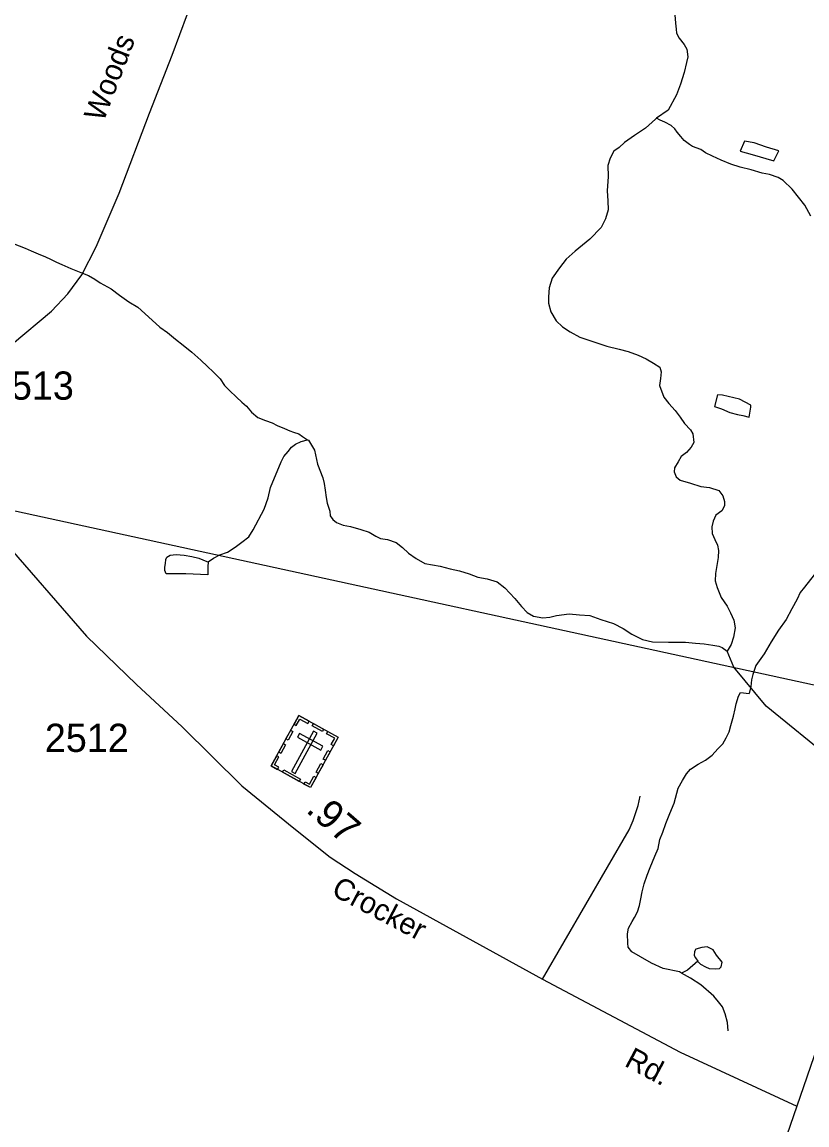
# Model space of a CAD drawing. Extents: x 2082433 to 2279600, y 546599 to 755198.
# Drawn here: x 2215277 to 2218755, y 625167 to 630052 of the extents above; entities that cross this region are included whole.
import ezdxf

# ---------------------------------------------------------------- set-up
doc = ezdxf.new("R2010")
doc.units = 0
for name, color, linetype in [('Exist Boundary Political Fire Districts', 7, 'Continuous'), ('Exist Cultural Cemetery CELL', 7, 'Continuous'), ('Exist Hydrographic Creek Single Shore', 7, 'Continuous'), ('Exist Hydrographic Misc Water Feature', 7, 'Continuous'), ('Exist Road Non-System Type 51', 7, 'Continuous'), ('Exist Road Secondary Mileage Hundredths English Label', 7, 'Continuous'), ('Exist Road Secondary Type 51 Attributed', 7, 'Continuous'), ('Exist Road Secondary Type 51 Label', 7, 'Continuous'), ('Exist Road Secondary Type 51 Number Label', 7, 'Continuous')]:
    doc.layers.add(name, color=color, linetype=linetype)

msp = doc.modelspace()

# ---------------------------------------------------------------- linework, layer by layer
at = {"layer": 'Exist Boundary Political Fire Districts'}
msp.add_lwpolyline([(2214884.8, 627965.6), (2219593.5, 626940.8), (2219626.7, 626936.7), (2219632.8, 626936.2), (2219643.7, 626934.5), (2219798.5, 626917.3), (2219808.6, 626916.2), (2219910.5, 626906.8), (2220269.7, 626883.1), (2220447.5, 626861.9), (2220526.8, 626847.2), (2223987.3, 627242.7)], dxfattribs=at)
at = {"layer": 'Exist Cultural Cemetery CELL'}
for points in [[(2216503.4, 626980), (2216677.8, 626884), (2216555.1, 626660.9), (2216380.7, 626756.9)], [(2216482.5, 626942), (2216492.5, 626936.6), (2216508, 626964.8), (2216543.5, 626945.2), (2216548.9, 626955), (2216503.4, 626980)], [(2216568.3, 626944.3), (2216613.7, 626919.3), (2216608.2, 626909.3), (2216562.8, 626934.3)], [(2216446.8, 626877.1), (2216467.6, 626915), (2216477.6, 626909.5), (2216456.7, 626871.6)], [(2216584.8, 626901.8), (2216568.4, 626910.8), (2216470.7, 626733.1), (2216487.1, 626724.1)], [(2216506.4, 626900.7), (2216497.4, 626884.3), (2216600.5, 626827.6), (2216609.5, 626843.9)], [(2216657, 626846), (2216647.1, 626851.5), (2216662.6, 626879.7), (2216627, 626899.2), (2216632.4, 626909), (2216677.9, 626883.9)], [(2216414.4, 626818.2), (2216435.2, 626856.1), (2216445.2, 626850.6), (2216424.3, 626812.7)], [(2216409.7, 626741), (2216415.2, 626751), (2216395.9, 626761.6), (2216415.4, 626797), (2216405.7, 626802.4), (2216380.7, 626756.9)], [(2216611.8, 626787.5), (2216632.7, 626825.4), (2216642.6, 626819.9), (2216621.8, 626782)], [(2216436.6, 626739.2), (2216510.9, 626698.3), (2216505.4, 626688.3), (2216431.1, 626729.2)], [(2216580, 626729.7), (2216600.9, 626767.7), (2216610.8, 626762.2), (2216590, 626724.2)], [(2216526.1, 626676.9), (2216531.6, 626686.9), (2216550.9, 626676.3), (2216570.4, 626711.8), (2216580.1, 626706.4), (2216555.1, 626660.9)]]:
    msp.add_lwpolyline(points, close=True, dxfattribs=at)
at = {"layer": 'Exist Hydrographic Creek Single Shore'}
for points in [[(2218170.4, 630084.2), (2218172.6, 630046.6), (2218175.1, 630020.3), (2218177.2, 630002.5), (2218189.3, 629980.4), (2218211.4, 629952.8), (2218223.5, 629932.7), (2218228, 629898.7), (2218221.9, 629872.9), (2218210.4, 629828.8), (2218195, 629776.8), (2218177, 629730.4), (2218139.6, 629662.2), (2218087.8, 629625.9)], [(2218087.8, 629625.9), (2218083.7, 629622), (2218040, 629581.6), (2217990.4, 629549.3), (2217946.7, 629519), (2217923.1, 629497), (2217899.1, 629480.8), (2217883.1, 629448.7), (2217873.1, 629416.5), (2217873.7, 629368.6), (2217870.2, 629304.6), (2217872.2, 629260.6), (2217874.5, 629220.9), (2217863.2, 629180.8), (2217843.1, 629142.4), (2217793.7, 629090.3), (2217728.1, 629037.8), (2217688.3, 629001.6), (2217658.6, 628963.5), (2217626.8, 628917.2), (2217612.9, 628875.1), (2217609.6, 628835), (2217609.6, 628807), (2217619.8, 628769), (2217643.8, 628729.3), (2217672.5, 628701.4), (2217706.6, 628679.6), (2217748.6, 628656.3), (2217802.5, 628638.4), (2217868.8, 628617), (2217922.9, 628603.2), (2217963.1, 628593.5), (2218007.2, 628575.9), (2218042.8, 628560.4), (2218075.2, 628540.5), (2218103.3, 628522.8), (2218109.3, 628502.5), (2218105.6, 628472.6), (2218101.9, 628442.8), (2218120.6, 628390.9), (2218142.7, 628362.8), (2218170.6, 628331), (2218192.7, 628301.3), (2218213.2, 628273.5), (2218239.1, 628245.6), (2218249.3, 628227.9), (2218253.6, 628189.9), (2218241.7, 628169.8), (2218221.7, 628145.7), (2218198.3, 628127.3), (2218184.5, 628103.4), (2218168.1, 628077.5), (2218166.5, 628059.1), (2218176.3, 628037.3), (2218192.7, 628023.5), (2218238.9, 628009.6), (2218284.8, 627994.2), (2218323, 627990.5), (2218365.2, 627976.8), (2218383, 627953), (2218389.6, 627928.9), (2218389.6, 627909), (2218377.5, 627886.9), (2218351.9, 627868.5), (2218340, 627840.7), (2218333.8, 627816.5), (2218334.4, 627786.4), (2218346.7, 627760.6), (2218358.6, 627734.9), (2218362.9, 627710.7), (2218361.1, 627680.9), (2218355.6, 627644.9), (2218349.4, 627608.9), (2218348, 627576.7), (2218357.8, 627546.8), (2218374.4, 627502.9), (2218400.9, 627465.3), (2218416.7, 627435.3), (2218430.8, 627403.1), (2218437.2, 627369.4), (2218429.4, 627327.5), (2218419.7, 627295.3), (2218401.9, 627265.2)], [(2218772.6, 629192.8), (2218746.2, 629240.6), (2218717.7, 629276.5), (2218689.6, 629312.4), (2218649.6, 629350.1), (2218627.2, 629364), (2218589.1, 629377.4), (2218557.3, 629383.4), (2218507.5, 629397.1), (2218459.1, 629408.8), (2218417.3, 629422.4), (2218375.2, 629440.1), (2218336.9, 629457.7), (2218305.1, 629473.4), (2218284.4, 629487.5), (2218248.5, 629501), (2218234.6, 629509.2), (2218210.8, 629527), (2218196.2, 629545), (2218180, 629564.9), (2218170, 629578.6), (2218154, 629594.4), (2218126.1, 629608.3), (2218104, 629618.2), (2218087.8, 629625.9)], [(2215238.6, 629070.8), (2215291.1, 629051.1), (2215317.1, 629039.1), (2215349.3, 629025.4), (2215381.3, 629011.6), (2215403, 629001.8), (2215429.3, 628988.1), (2215453.7, 628978.3), (2215493.6, 628960.6), (2215537.3, 628943), (2215571.6, 628928.9), (2215600.1, 628913.2), (2215623.6, 628897.5), (2215672.2, 628869.9), (2215708.5, 628842.1), (2215750.2, 628812.3), (2215790.6, 628788.8), (2215820.7, 628760.7), (2215887.3, 628701.2), (2215921.2, 628677.4), (2215957.5, 628648), (2215991.5, 628620.2), (2216029.9, 628590.4), (2216069.8, 628554.8), (2216098.3, 628527), (2216124.2, 628503.2), (2216154.5, 628471.1), (2216174.8, 628441.6), (2216197, 628419.6), (2216227.3, 628389.9), (2216251.3, 628368), (2216271.2, 628350), (2216293.8, 628324.3), (2216321.6, 628300.7), (2216355.9, 628287), (2216385.8, 628277.2), (2216407.6, 628265), (2216440.2, 628251.5), (2216463.9, 628241.4), (2216479.9, 628235.8), (2216504.1, 628227.7), (2216520.1, 628215.9), (2216542.5, 628202)], [(2216542.5, 628202), (2216546.4, 628200.2), (2216572.6, 628156.1), (2216587, 628094.3), (2216609.3, 628032.5), (2216615.7, 628008.5), (2216620, 627978.6), (2216624.1, 627946.8), (2216629.8, 627920.7), (2216640.5, 627885.1), (2216642.8, 627864.9), (2216654.4, 627848.9), (2216670.8, 627835.1), (2216700.8, 627823.2), (2216732.6, 627817.7), (2216778.7, 627803.8), (2216815, 627792.2), (2216845.1, 627774.3), (2216864.8, 627764.4), (2216897, 627760.8), (2216935.4, 627746.9), (2216963.2, 627725.2), (2216989.5, 627699.4), (2217023.5, 627675.6), (2217061.9, 627654), (2217129.8, 627642.5), (2217173.6, 627630.6), (2217216.3, 627621), (2217258.1, 627607.3), (2217296.3, 627593.5), (2217337.9, 627585.9), (2217382.4, 627571.9), (2217416.2, 627546.2), (2217460.7, 627498.5), (2217490.8, 627463.1), (2217515, 627437.1), (2217542.9, 627421.2), (2217585.4, 627413.5), (2217615.1, 627415.5), (2217645, 627424), (2217700.8, 627430.2), (2217747.2, 627426.9), (2217793.3, 627423.1), (2217841.3, 627405.3), (2217897.3, 627387.6), (2217941.3, 627365.9), (2217979.7, 627340.2), (2218025.8, 627316.7), (2218070.1, 627307.1), (2218142.1, 627305.2), (2218217.3, 627306), (2218261.4, 627300.2), (2218299.6, 627298.5), (2218338.1, 627292.7), (2218364, 627287.1), (2218380, 627281.1), (2218401.9, 627265.2)], [(2218787.2, 627603.6), (2218743.7, 627549.4), (2218725.7, 627525.4), (2218712.1, 627495.3), (2218688.6, 627453.1), (2218662.7, 627405), (2218629.1, 627358.6), (2218595.9, 627306.5), (2218565.7, 627254.2), (2218528.2, 627202.3), (2218514.9, 627162.2), (2218508.7, 627138), (2218507.1, 627108.2), (2218499.1, 627078.1)], [(2218868, 626783), (2218574.9, 627021.8), (2218431.8, 627195.2), (2218401.9, 627265.2)], [(2218199.9, 625838.5), (2218189.9, 625844.4), (2218117.7, 625859.8), (2218065.6, 625883.5), (2218017.4, 625911.1), (2217979.1, 625933.1), (2217963.1, 625955), (2217961, 625972.7), (2217960.4, 626012.9), (2217964.3, 626038.7), (2217980.3, 626068.7), (2217990.4, 626085.1), (2218003.9, 626111), (2218013.7, 626139.1), (2218019.7, 626169.1), (2218025.4, 626199), (2218033.2, 626235.2), (2218047.2, 626273.2), (2218060.5, 626307.3), (2218080.4, 626357.4), (2218096.2, 626391.5), (2218103.7, 626431.8), (2218115.8, 626463.6), (2218129.4, 626501.7), (2218147, 626545.7), (2218166.5, 626591.8), (2218184.3, 626658), (2218203.6, 626692), (2218221.9, 626722.2), (2218239.7, 626742.6), (2218273.5, 626764.6), (2218305.5, 626782.9), (2218335, 626804.8), (2218360.9, 626832.9), (2218382.4, 626855.2), (2218396.6, 626881.5), (2218410.3, 626907.4), (2218417.9, 626935.5), (2218429.6, 626977.5), (2218437.6, 627009.5), (2218441.3, 627031.7), (2218451.1, 627065.5), (2218461, 627081.9), (2218499.1, 627078.1)]]:
    msp.add_lwpolyline(points, dxfattribs=at)
at = {"layer": 'Exist Hydrographic Misc Water Feature'}
for points in [[(2218458.5, 629480.7), (2218512.8, 629465.2), (2218609, 629437.7), (2218630.3, 629482), (2218576.4, 629497.4), (2218520.6, 629517.2), (2218478.6, 629524.7), (2218458.5, 629480.7)], [(2218344.7, 628348.5), (2218376.7, 628338.4), (2218412.8, 628322.8), (2218446.8, 628313.3), (2218470.8, 628309.2), (2218498.7, 628301.3), (2218506.1, 628345.7), (2218506.1, 628355.4), (2218456, 628381.2), (2218380.2, 628398.7), (2218358, 628400.5), (2218344.7, 628348.5)], [(2216102.2, 627661.4), (2216126.2, 627677.6), (2216153.9, 627691.6), (2216187.9, 627704), (2216221.8, 627726), (2216251.3, 627748.3), (2216281.5, 627772.6), (2216301.1, 627802.5), (2216350.6, 627894.8), (2216367.8, 627944.9), (2216377.6, 627990.9), (2216424.8, 628103.4), (2216436.9, 628127.5), (2216456.8, 628149.6), (2216470.7, 628169.5), (2216488.6, 628181.8), (2216514.2, 628193.7), (2216542.5, 628202)], [(2216102.2, 627661.4), (2216100.2, 627639.4), (2216100.6, 627603.2), (2216002.4, 627608.7), (2215960.8, 627608.5), (2215930.6, 627608.2), (2215916.5, 627607.9), (2215910.3, 627622.2), (2215910.5, 627638), (2215912.2, 627653.9), (2215914, 627671.9), (2215918.1, 627681.9), (2215933.9, 627690), (2215960.1, 627694.2), (2215996, 627690.4), (2216030.1, 627684.8), (2216060.2, 627677), (2216096.1, 627663.1), (2216102.2, 627661.4)], [(2218271.1, 625893), (2218273.5, 625889), (2218283.4, 625879), (2218305.5, 625867.1), (2218321.7, 625859.5), (2218347.8, 625857.6), (2218367.7, 625859.4), (2218375.6, 625867.5), (2218379.5, 625887.7), (2218354.9, 625919.3), (2218338.9, 625943.2), (2218312.9, 625955.3), (2218288.9, 625953.2), (2218263.3, 625944.9), (2218257.3, 625934.9), (2218255.1, 625916.9), (2218261.6, 625907), (2218271.1, 625893)], [(2218271.1, 625893), (2218225.8, 625852.4), (2218199.9, 625838.5)], [(2218405.4, 625584), (2218402.9, 625620.1), (2218392.9, 625659.7), (2218381, 625689.9), (2218362.5, 625711.8), (2218342.6, 625737.5), (2218284.2, 625787.3), (2218239.7, 625816.7), (2218199.9, 625838.5)]]:
    msp.add_lwpolyline(points, dxfattribs=at)
at = {"layer": 'Exist Road Non-System Type 51'}
msp.add_lwpolyline([(2217582.7, 625813), (2217967.8, 626473.5), (2217985.6, 626515.5), (2218007.2, 626581.6), (2218016.8, 626623.8)], dxfattribs=at)
at = {"layer": 'Exist Road Secondary Type 51 Attributed'}
for points in [[(2215235.3, 628626.7), (2215408.5, 628772.1), (2215480.7, 628848.7), (2215541.7, 628933), (2215605.5, 629056.3), (2215708.2, 629294.9), (2215842.5, 629647.9), (2215941.9, 629905.4), (2216010.1, 630088.6)], [(2214525.4, 628063.9), (2214611.7, 628054.1), (2214718.8, 628032.6), (2214821.8, 628006), (2214911.2, 627966.7), (2214996.9, 627923.8), (2215105.9, 627839.8), (2215181, 627771.9), (2215563.3, 627332.4), (2215784.9, 627118), (2215986.8, 626930.4), (2216251.2, 626669.6), (2216481.9, 626481.9), (2216642.7, 626353), (2216753.3, 626280), (2216936.4, 626168.4), (2217582.7, 625813), (2218193.3, 625489.2), (2218709.9, 625250.7)], [(2219585.7, 626942.6), (2219536.6, 626802.1), (2219500, 626740.5), (2219462.5, 626682.8), (2219359.5, 626563.5), (2219234.5, 626415.3), (2219155.5, 626299.4), (2219091.1, 626209.9), (2219040.9, 626125.8), (2218985.5, 626000.5), (2218908.5, 625792.9), (2218800.2, 625511.9), (2218709.9, 625250.7)], [(2218709.9, 625250.7), (2218506.7, 624660.1), (2218495.1, 624606.4), (2218454.8, 624468.6), (2218431.6, 624350.5), (2218403.8, 624210.9), (2218383.3, 624116), (2218381.5, 624031.9), (2218381.5, 623915.6), (2218387.7, 623810)]]:
    msp.add_lwpolyline(points, dxfattribs=at)

# ---------------------------------------------------------------- texts
at = {"layer": 'Exist Road Secondary Mileage Hundredths English Label'}
msp.add_text('.97', height=125, rotation=319.0438, dxfattribs=at).set_placement((2216530.8, 626556))
at = {"layer": 'Exist Road Secondary Type 51 Label'}
for s, rotation, p in [('Woods', 68.9054, (2215637.7, 629605.9)), ('Crocker', 332.2212, (2216642.8, 626187.9)), ('Rd.', 331.9113, (2217941.7, 625430.4))]:
    msp.add_text(s, height=95, rotation=rotation, dxfattribs=at).set_placement(p)
at = {"layer": 'Exist Road Secondary Type 51 Number Label'}
for s, p in [('2513', (2215134.9, 628379.3)), ('2512', (2215378.3, 626819))]:
    msp.add_text(s, height=125, dxfattribs=at).set_placement(p)

doc.saveas('drawing.dxf')
